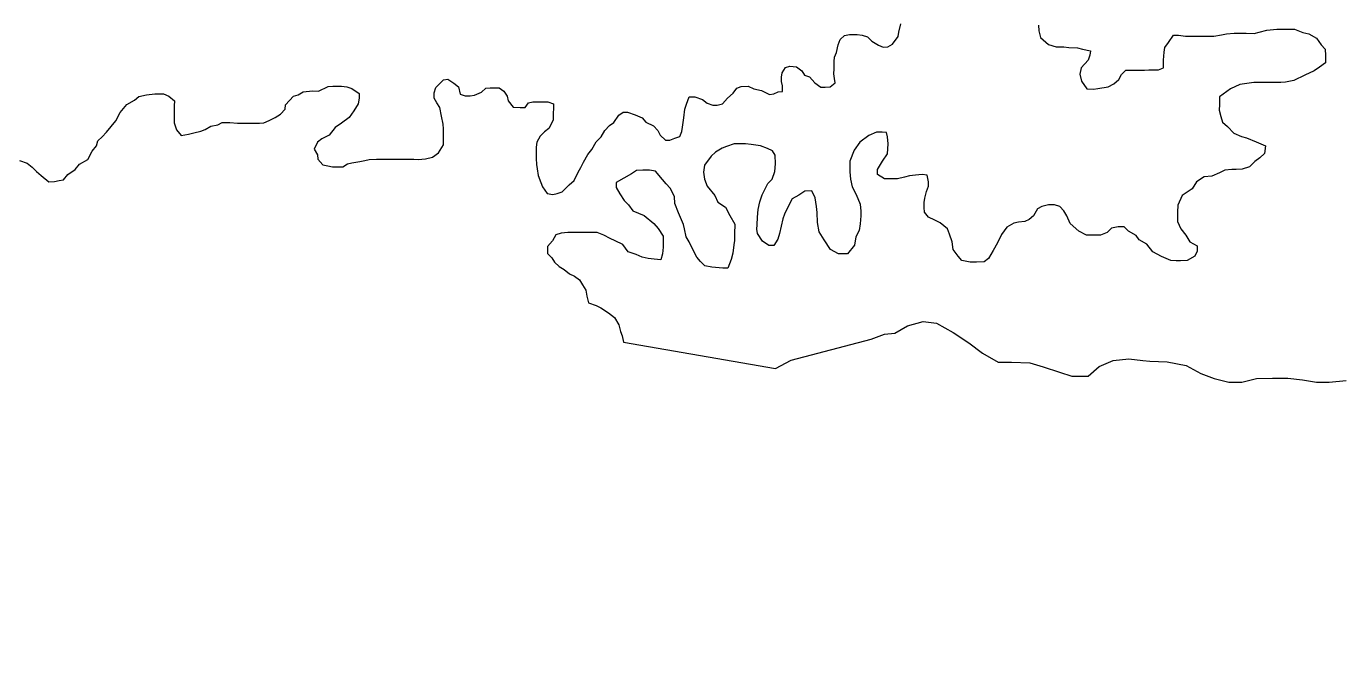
# Model space of a CAD drawing. Extents: x -1643653 to 4543381, y 1624270 to 13878484.
# Drawn here: x 588518 to 589726, y 8907107 to 8907694 of the extents above; entities that cross this region are included whole.
import ezdxf

# ---------------------------------------------------------------- set-up
doc = ezdxf.new("R2010")
doc.units = 0
doc.header["$LTSCALE"] = 200
doc.layers.add('6', color=7, linetype='Continuous', lineweight=13)
doc.layers.add('60', color=7, linetype='Continuous', lineweight=13)

msp = doc.modelspace()

# ---------------------------------------------------------------- linework, layer by layer
at = {"layer": '6'}
for points in [[(589241.7, 8907642.3), (589247.1, 8907638.3), (589251.1, 8907638.3), (589255.7, 8907638.7), (589260.2, 8907642.2), (589259.7, 8907646.2), (589259.2, 8907650.7), (589259.3, 8907655.2), (589259.3, 8907661.8), (589259.8, 8907665.8), (589261.4, 8907670.2), (589262.9, 8907677.2), (589265, 8907682.2), (589269, 8907685.7), (589273.5, 8907686.7), (589280.5, 8907686.6), (589285, 8907686.1), (589290, 8907684.6), (589294, 8907680.5), (589300, 8907677), (589304.4, 8907675), (589308.5, 8907675.4), (589313, 8907677.9), (589318, 8907684.9), (589318.6, 8907688.9), (589320.6, 8907696.4)], [(589446.7, 8907695.1), (589447.1, 8907690.1), (589448.6, 8907684), (589456, 8907677.5), (589463, 8907675.4), (589470, 8907675.4), (589474.5, 8907674.8), (589482.5, 8907674.3), (589487, 8907673.3), (589494.5, 8907671.7), (589494, 8907667.7), (589492.4, 8907663.2), (589485.9, 8907656.2), (589484.8, 8907650.2), (589486.3, 8907643.7), (589491.2, 8907636.7), (589497.2, 8907636.6), (589501.2, 8907637.1), (589510.8, 8907638.6), (589515.8, 8907641.5), (589520.3, 8907645.5), (589522.8, 8907650), (589526.9, 8907654), (589531.4, 8907653.9), (589537.4, 8907653.9), (589543.9, 8907653.9), (589547.9, 8907654.3), (589556.9, 8907654.3), (589561.4, 8907656.2), (589561.5, 8907663.2), (589562, 8907670.3), (589562.6, 8907674.8), (589566.1, 8907679.2), (589570.7, 8907686.2), (589575.2, 8907686.2), (589581.6, 8907685.2), (589586.1, 8907685.1), (589593.2, 8907685.1), (589599.2, 8907685), (589607.7, 8907685), (589614.7, 8907686.4), (589619.2, 8907687.4), (589626.2, 8907687.9), (589633.2, 8907687.8), (589637.2, 8907687.8), (589644.7, 8907687.7), (589649.2, 8907688.7), (589656.2, 8907690.7), (589665.2, 8907691.6), (589669.7, 8907691.6), (589677.7, 8907691.5), (589681.7, 8907691.5), (589689.2, 8907688.4), (589694.7, 8907687.4), (589701.7, 8907683.4), (589706.1, 8907677.3), (589709.6, 8907673.3)], [(589709.6, 8907673.3), (589710.1, 8907667.3), (589710, 8907660.8), (589704.5, 8907656.8), (589699.5, 8907653.3), (589690.9, 8907649.4), (589680.9, 8907644.4), (589673.4, 8907643), (589668.9, 8907642.5), (589662.8, 8907642.6), (589655.8, 8907642.6), (589649.3, 8907642.6), (589644.3, 8907642.7), (589637.8, 8907641.7), (589631.3, 8907640.8), (589622.8, 8907636.8), (589612.7, 8907629.4), (589612.7, 8907622.4), (589612.6, 8907617.3), (589614.1, 8907611.3), (589615.6, 8907606.3), (589620, 8907602.3), (589626, 8907596.2), (589633, 8907593.2), (589637.5, 8907591.7), (589646.4, 8907588.1), (589654.9, 8907584.5), (589653.9, 8907577.5), (589649.8, 8907573.5), (589645.3, 8907570.1), (589640.2, 8907565.1), (589633.7, 8907563.1), (589628.2, 8907562.7), (589624.2, 8907562.7), (589617.7, 8907562.2), (589612.7, 8907559.8), (589605.7, 8907556.8), (589598.7, 8907555.9), (589591.6, 8907551.4), (589587.6, 8907544.9), (589578.5, 8907539), (589574.5, 8907530), (589574.4, 8907523.5), (589574.3, 8907515), (589577.3, 8907508.4), (589581.8, 8907502.4), (589585.7, 8907496.4), (589592.2, 8907492.8), (589592.2, 8907487.8), (589590.1, 8907483.3), (589583.1, 8907479.3), (589577.1, 8907478.9), (589573.1, 8907478.9), (589568.1, 8907479.4), (589559.6, 8907483), (589551.6, 8907487.1), (589546.2, 8907494.1), (589539.2, 8907498.2), (589536.2, 8907502.2), (589529.3, 8907506.2), (589525.3, 8907510.3), (589519.8, 8907510.3), (589513.8, 8907508.8), (589509.7, 8907504.9), (589503.7, 8907502.4), (589497.2, 8907502.4), (589490.7, 8907502.5), (589483.7, 8907506.1), (589475.8, 8907513.1), (589472.8, 8907520.1), (589469.9, 8907524.7), (589466.4, 8907528.7), (589461.4, 8907530.2), (589455.9, 8907530.3), (589449.9, 8907528.8), (589445.9, 8907526.8), (589442.3, 8907520.3), (589438.3, 8907516.9), (589434.3, 8907514.9), (589428.3, 8907514.4), (589424.3, 8907513.4), (589417.7, 8907510), (589412.7, 8907503), (589409.1, 8907495.5), (589405.1, 8907488.5), (589401, 8907481.1), (589397, 8907478.1), (589390, 8907477.6), (589384, 8907477.7), (589376.5, 8907479.2), (589373, 8907483.2), (589368.6, 8907489.3), (589367.6, 8907496.3), (589365.2, 8907503.3), (589363.2, 8907508.3), (589356.7, 8907513.9), (589351.8, 8907516.4), (589345.8, 8907519), (589342.3, 8907523.5), (589341.8, 8907528), (589341.9, 8907532.5)], [(588910.5, 8907642), (588915, 8907638.5), (588916.5, 8907632), (588920.9, 8907630.4), (588925.4, 8907630.4), (588929.4, 8907630.9), (588936, 8907633.8), (588940, 8907637.3), (588944, 8907637.8), (588948, 8907637.8), (588952, 8907637.7), (588956.5, 8907634.7), (588959.5, 8907630.2), (588960.4, 8907625.7), (588964.9, 8907620.1), (588971.4, 8907619.6), (588975.9, 8907619.6), (588978.9, 8907624.1), (588982.9, 8907625), (588986.9, 8907625), (588990.9, 8907625), (588996.9, 8907624.9), (589001.9, 8907622.9), (589001.9, 8907618.9), (589001.8, 8907614.4), (589001.8, 8907607.9), (588997.7, 8907600.4), (588993.7, 8907597.4), (588989.7, 8907593.4), (588986.6, 8907587.9), (588986.1, 8907583.4), (588986.1, 8907576.9), (588986, 8907572.9), (588986.5, 8907567.4), (588987, 8907563.4), (588987.9, 8907557.4), (588990.4, 8907550.9), (588991.8, 8907546.8), (588996.3, 8907540.8), (589001.3, 8907539.8), (589005.3, 8907540.8), (589009.8, 8907542.2), (589016.4, 8907548.7), (589020.9, 8907552.7), (589024.5, 8907560.2), (589027, 8907564.7), (589029.5, 8907569.6), (589033.6, 8907576.6), (589037.1, 8907581.1), (589041.2, 8907588.1), (589045.7, 8907592.6), (589049.2, 8907598.6), (589053.3, 8907603), (589057.3, 8907606), (589061.9, 8907612.5), (589065.9, 8907615.5), (589069.9, 8907615.4), (589076.9, 8907612.9), (589083.3, 8907610.3), (589086.8, 8907606.3), (589093.8, 8907602.8), (589097.8, 8907598.7), (589099.7, 8907594.2), (589104.7, 8907589.7), (589108.7, 8907589.6), (589113.2, 8907591.6), (589117.7, 8907593.1), (589119.8, 8907597.6), (589120.3, 8907601.6), (589121.4, 8907610.1), (589122.4, 8907618.1), (589124, 8907622.6), (589126.5, 8907629.6), (589131.5, 8907629.6), (589138.5, 8907627), (589143, 8907623.5), (589148, 8907621.9), (589152, 8907621.9), (589157, 8907622.9), (589161.5, 8907628.3), (589166.6, 8907632.8), (589170.1, 8907637.3), (589174.1, 8907638.8), (589180.6, 8907639.2), (589185.6, 8907636.7), (589192.6, 8907635.2), (589200.1, 8907631.6), (589204.1, 8907632.1), (589208.1, 8907634.1), (589212.1, 8907634.5), (589212.1, 8907639.5), (589211.2, 8907643.5), (589211.2, 8907647.6), (589211.7, 8907651.6), (589214.8, 8907656.5), (589218.8, 8907657.5), (589224.8, 8907657), (589229.8, 8907653.4), (589232.2, 8907649.4), (589236.7, 8907647.9), (589241.7, 8907642.3)], [(588578.9, 8907579.6), (588582.9, 8907584.6), (588584, 8907589.1), (588588, 8907592.6), (588592, 8907597.1), (588600.6, 8907607.5), (588604.7, 8907615), (588610.7, 8907622.5), (588617.8, 8907626.4), (588621.8, 8907629.9), (588628.8, 8907631.4), (588636.3, 8907632.3), (588644.3, 8907632.3), (588649.3, 8907630.2), (588654.3, 8907625.7), (588654.2, 8907621.2), (588654.2, 8907615.7), (588654.2, 8907611.2), (588654.1, 8907605.7), (588656.1, 8907599.1), (588660.5, 8907594.1), (588667.1, 8907595.1), (588672.1, 8907596.5), (588678.6, 8907598), (588682.6, 8907599.5), (588687.6, 8907602.4), (588694.1, 8907603.9), (588698.2, 8907605.9), (588705.2, 8907605.8), (588712.2, 8907605.3), (588716.2, 8907605.3), (588720.2, 8907605.2), (588724.2, 8907605.2), (588728.2, 8907605.2), (588732.2, 8907605.2), (588736.2, 8907605.6), (588741.2, 8907607.6), (588746.7, 8907610.6), (588751.7, 8907613.5), (588755.8, 8907618), (588756.3, 8907622), (588763.4, 8907630), (588767.9, 8907631.4), (588772.4, 8907633.9), (588780.9, 8907634.9), (588786.4, 8907634.8), (588795.4, 8907638.8), (588799.5, 8907639.2), (588803.5, 8907639.2), (588807.5, 8907639.2), (588812.5, 8907638.7), (588816.9, 8907637.1), (588823.9, 8907632.6), (588823.9, 8907628.1), (588822.8, 8907623.1), (588818.8, 8907616.6), (588814.7, 8907610.6), (588807.7, 8907605.2), (588801.7, 8907601.2), (588796.1, 8907594.2), (588789.6, 8907590.8), (588785.6, 8907587.8), (588782.5, 8907581.3), (588785.5, 8907576.3), (588785.9, 8907572.2), (588790.4, 8907567.2), (588794.9, 8907566.2), (588799.4, 8907565.2), (588803.4, 8907565.1), (588808.9, 8907565.1), (588812.9, 8907568.1), (588816.9, 8907569), (588824.4, 8907570), (588828.9, 8907571), (588833, 8907571.9), (588839.5, 8907572.4), (588843.5, 8907572.4), (588847.5, 8907572.3), (588852.5, 8907572.3), (588859, 8907572.3), (588863, 8907572.2), (588870, 8907572.2), (588874, 8907572.2), (588878, 8907572.1), (588884.5, 8907572.6), (588891, 8907574.1), (588896.5, 8907578), (588901.1, 8907585.5), (588901.1, 8907589.5), (588901.2, 8907593.5), (588901.2, 8907600), (588900.7, 8907604.5), (588899.3, 8907611.6), (588897.8, 8907619.6), (588894.9, 8907624.1), (588892.4, 8907628.1), (588892.4, 8907633.1), (588894, 8907638.1), (588901, 8907645.1), (588905, 8907645.6), (588910.5, 8907642)], [(589341.9, 8907532.5), (589342.4, 8907536.5), (589344, 8907542.5), (589346, 8907547.5), (589346, 8907551.5), (589344.6, 8907557.5), (589340.1, 8907558.1), (589334.1, 8907557.6), (589328.6, 8907557.1), (589324, 8907555.7), (589317.5, 8907554.2), (589313, 8907554.2), (589305.5, 8907554.3), (589299.1, 8907558.3), (589299.1, 8907562.8), (589303.7, 8907570.3), (589308.2, 8907577.3), (589308.8, 8907586.3), (589308.3, 8907592.8), (589307.3, 8907596.8), (589303.3, 8907596.9), (589298.3, 8907596.9), (589291.3, 8907593.9), (589282.8, 8907588), (589277.7, 8907580.5), (589273.6, 8907570.5), (589273.6, 8907560.5), (589274.5, 8907554), (589276, 8907547), (589279.4, 8907539.9), (589283.3, 8907530.9), (589283.8, 8907524.4), (589283.8, 8907520.4), (589283.2, 8907512.9), (589282.2, 8907506.9), (589279.1, 8907500.9), (589278.1, 8907493.4), (589271.5, 8907485.4), (589267.5, 8907485.4), (589263.5, 8907485.5), (589256, 8907489.5), (589250.1, 8907498.1), (589245.6, 8907505.6), (589244.2, 8907514.1), (589243.8, 8907523.2), (589243.3, 8907528.7), (589241.9, 8907536.7), (589238.9, 8907543.2), (589232.4, 8907542.8), (589226.9, 8907539.3), (589220.8, 8907535.8), (589216.8, 8907528.3), (589213.7, 8907521.8), (589212.2, 8907517.4), (589210.7, 8907510.9), (589209.1, 8907503.9), (589207.6, 8907498.9), (589204, 8907492.9), (589199.5, 8907492.9), (589193.5, 8907496.9), (589189.1, 8907504), (589188.6, 8907508), (589188.7, 8907512), (589189.2, 8907519), (589189.8, 8907526), (589191.3, 8907533), (589193.4, 8907539.5), (589196.4, 8907545.5), (589198.5, 8907550), (589202.5, 8907554), (589205, 8907561), (589205.6, 8907568), (589205.2, 8907576), (589202.7, 8907580), (589198.2, 8907582), (589191.7, 8907584.6), (589183.2, 8907585.6), (589178.2, 8907586.2), (589172.2, 8907586.2), (589167.7, 8907586.2), (589160.7, 8907583.8), (589156.7, 8907582.3), (589150.6, 8907578.8), (589146.6, 8907574.9), (589140.6, 8907566.9), (589139.5, 8907560.4), (589140.5, 8907553.9), (589142.9, 8907547.4), (589149.8, 8907538.8), (589152.8, 8907532.8), (589159.8, 8907528.2), (589163.7, 8907520.7), (589168.2, 8907512.6), (589168.1, 8907503.6), (589168, 8907497.6), (589167.5, 8907493.6), (589166.5, 8907486.1), (589164.9, 8907480.1), (589161.8, 8907472.1), (589157.3, 8907472.2), (589147.3, 8907473.2)], [(588512.3, 8907571.1), (588519.3, 8907568.5), (588523.8, 8907565), (588527.7, 8907560.9), (588532.2, 8907557.4), (588539.2, 8907551.3), (588544.2, 8907551.8), (588548.7, 8907552.8), (588552.7, 8907553.3), (588556.7, 8907558.2), (588563.3, 8907562.7), (588567.3, 8907567.7), (588574.8, 8907572.1), (588578.9, 8907579.6)], [(589147.3, 8907473.2), (589140.8, 8907474.3), (589136.9, 8907478.3), (589133.4, 8907482.3), (589129.5, 8907489.9), (589126.5, 8907496.4), (589123.5, 8907500.9), (589122.1, 8907508.4), (589121.1, 8907512.4), (589116.7, 8907523), (589113.3, 8907531.5), (589112.8, 8907538), (589108.9, 8907545.6), (589105.4, 8907549.6), (589101.9, 8907553.6), (589095.5, 8907561.2), (589090, 8907562.2), (589084, 8907562.3), (589078, 8907561.8), (589073.5, 8907558.8), (589066.4, 8907554.9), (589059.4, 8907550.9), (589059.4, 8907546.4), (589062.8, 8907540.4), (589066.8, 8907534.3), (589070.7, 8907530.3), (589074.7, 8907524.8), (589085.2, 8907520.7), (589094.1, 8907513.1), (589098.1, 8907508.6), (589102.5, 8907501.6), (589102.5, 8907497.6), (589102.5, 8907491.5), (589101.9, 8907485.5), (589100.4, 8907480), (589094.4, 8907480.6), (589088.9, 8907481.1), (589083.4, 8907482.2), (589077.9, 8907484.7), (589070.4, 8907487.2), (589065.5, 8907493.8), (589058.5, 8907497.3), (589054, 8907499.4), (589048, 8907502.4), (589042, 8907505), (589036, 8907505), (589030, 8907505), (589026, 8907505.1), (589021, 8907505.1), (589015, 8907505.1), (589009, 8907504.2), (589004, 8907502.7), (589001, 8907497.2), (588996.4, 8907492.2), (588996.4, 8907485.7), (589000.3, 8907481.7), (589002.8, 8907477.7), (589007.3, 8907473.7), (589011.8, 8907471.1), (589016.7, 8907467.1), (589021.2, 8907465), (589025.7, 8907461.5), (589028.7, 8907457), (589031.6, 8907452), (589032.6, 8907446.4), (589034, 8907440.4), (589041, 8907437.9), (589045.5, 8907435.8), (589052.5, 8907431.3), (589058, 8907426.8), (589061.9, 8907420.2), (589063.3, 8907414.2), (589064.8, 8907410.2), (589066.2, 8907404.4)], [(589066.3, 8907404.2), (589205.7, 8907380), (589220, 8907387.7), (589293.4, 8907407.1), (589305.5, 8907411.5), (589315, 8907412.5), (589326.5, 8907419.4), (589341.1, 8907423.4), (589353.1, 8907421.8)], [(589353.1, 8907421.8), (589368.5, 8907413.2), (589383, 8907403.6), (589395.5, 8907394.1), (589409.9, 8907386), (589421.9, 8907385.9), (589438.9, 8907385.3), (589450.9, 8907381.8), (589465.9, 8907376.7), (589477.4, 8907373.1), (589492.4, 8907373), (589502.5, 8907382), (589515.1, 8907387.6), (589529.5, 8907388.9), (589542.5, 8907387.6), (589548.8, 8907386.9), (589564.8, 8907386.3), (589582.3, 8907382.8), (589595.8, 8907375.7), (589607.8, 8907371.1), (589621.3, 8907367.5), (589633.3, 8907367.5), (589646.8, 8907370.9), (589661.3, 8907371.3), (589675.3, 8907371.3), (589688.8, 8907369.7), (589701.8, 8907367.6), (589713.3, 8907367.6), (589728.8, 8907369)]]:
    msp.add_lwpolyline(points, dxfattribs=at)
at = {"layer": '60', "lineweight": 25}
msp.add_spline([(814781, 9009175.5), (814787.2, 9009173.4), (814796.9, 9009173.4), (814799.4, 9009172.4), (814805.1, 9009174.5), (814805.6, 9009176.5), (814811.7, 9009179.5), (814811.7, 9009179.5), (814801.5, 9009181), (814790.7, 9009181.5), (814784.1, 9009183.1), (814777.4, 9009185.1), (814778.4, 9009175.5)], degree=3, dxfattribs=at)

doc.saveas('drawing.dxf')
